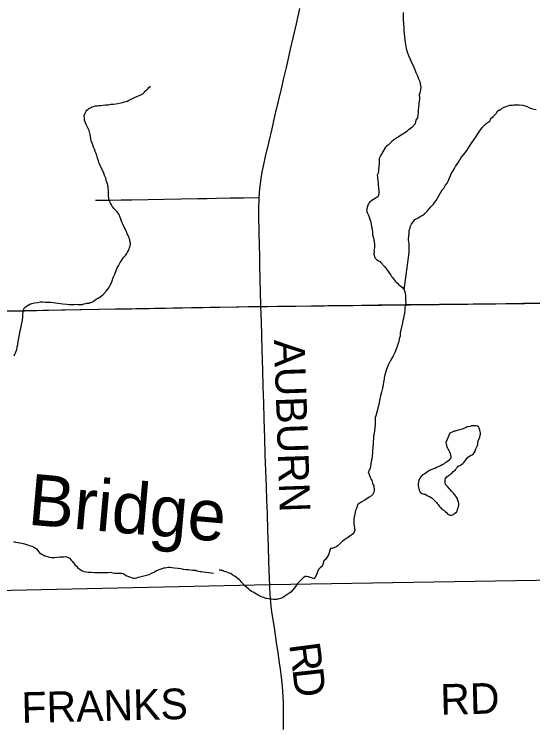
# Model space of a CAD drawing. Extents: x 103424 to 286016, y 38711 to 110967.
# Drawn here: x 131090 to 136194, y 42504 to 49490 of the extents above; entities that cross this region are included whole.
import ezdxf

# ---------------------------------------------------------------- set-up
doc = ezdxf.new("R2010")
doc.units = 0
for name, color, linetype in [('GM_X_Corporation', 7, 'Continuous'), ('GM_X_County_Road', 7, 'Continuous'), ('GM_X_County_Road_Text', 7, 'Continuous'), ('GM_X_Minor_Lake', 7, 'Continuous'), ('GM_X_Minor_River', 7, 'Continuous'), ('GM_X_Minor_River_Text', 7, 'Continuous'), ('GM_X_Rail_Line', 7, 'Continuous'), ('GM_X_Township_Road', 7, 'Continuous'), ('GM_X_Township_Road_Text', 7, 'Continuous')]:
    doc.layers.add(name, color=color, linetype=linetype)

msp = doc.modelspace()

# ---------------------------------------------------------------- linework, layer by layer
at = {"layer": 'GM_X_Corporation'}
msp.add_lwpolyline([(149451.3, 44180.8), (147524, 44122.7), (147511.7, 44122.4), (144100.1, 44042.4), (133604.6, 43873.3), (130307.3, 43800.5), (126993.8, 43728), (121865.1, 43580.2), (119934.2, 43543), (119908.2, 46302.1), (119859.8, 51426.6), (119800.4, 57496.9), (119747.3, 63220.6), (119711.4, 67089.1)], dxfattribs=at)
msp.add_lwpolyline([(119963.5, 38711.2), (149532.9, 38711.2), (149528, 39851), (149476.1, 42604.7), (149451.3, 44180.8), (147524, 44122.7), (147511.7, 44122.4), (144100.1, 44042.4), (133604.6, 43873.3), (130307.3, 43800.5), (126993.8, 43728), (121865.1, 43580.2), (119934.2, 43543)], close=True, dxfattribs=at)
at = {"layer": 'GM_X_County_Road'}
msp.add_line((133606, 43848.9), (133605.4, 43865.1), dxfattribs=at)
for points in [[(133605.4, 43865.1), (133602.9, 43935.6), (133600.1, 44019.2), (133597.3, 44102.8), (133592.3, 44255.6), (133587.2, 44408.3), (133581.2, 44573.3), (133576.3, 44704.8), (133571.5, 44836.4), (133566, 44993.3), (133560.5, 45150.3), (133555.8, 45315.3), (133553, 45411), (133550.3, 45506.8), (133545.4, 45663.7), (133540.5, 45820.7), (133536, 45985.7), (133533.3, 46084.5), (133530.6, 46183.4), (133526.6, 46323.8), (133522.6, 46464.2), (133516.4, 46612.9), (133513.3, 46769.8), (133511.3, 46864.8), (133508, 47029.8), (133506.3, 47118.5), (133504.5, 47207.2), (133501.7, 47352.2), (133499, 47497.2), (133497.7, 47566.6), (133500.1, 47685.3), (133508.9, 47775.1), (133516.9, 47844.9), (133524.4, 47894.8), (133533.4, 47950.4), (133546.1, 48011.3), (133563.3, 48087.5), (133599.2, 48237.8), (133627.7, 48362), (133656.1, 48486.1), (133687.9, 48620.7), (133719.7, 48755.3), (133744.2, 48859.5), (133768.8, 48963.7), (133789.4, 49054.1), (133810.1, 49144.5), (133838.6, 49269), (133867.1, 49393.6), (133901.1, 49544.9)], [(131025, 46567.4), (131190, 46570.3), (131308.7, 46572.4), (131427.3, 46574.4), (131590.3, 46577.9), (131753.3, 46581.4), (131918.3, 46584.5), (132083.4, 46587.6), (132248.4, 46590.7), (132413.4, 46593.8), (132578.5, 46596.9), (132743.5, 46600), (132845.1, 46601.9), (132946.7, 46603.8), (133111.8, 46606.4), (133276.8, 46609.1), (133396.6, 46611), (133516.4, 46612.9)], [(133516.4, 46612.9), (133681.5, 46614.9), (133846.6, 46617), (134011.6, 46619), (134176.7, 46621.1), (134341.8, 46623.1), (134506.8, 46625.1), (134671.9, 46627.2), (134809.4, 46628.9), (134946.8, 46630.6), (135111.9, 46632.4), (135277, 46634.3), (135442, 46636.1), (135607.1, 46638), (135767.8, 46639.8), (135928.6, 46641.7), (136093.6, 46644.9), (136258.6, 46648.2)], [(133741.5, 42446.5), (133740.8, 42556.9), (133740.2, 42667.3), (133738.9, 42721.6), (133733, 42821.9), (133729.1, 42874.3), (133723.2, 42933.3), (133716.6, 42988.3), (133709.4, 43043.2), (133700.9, 43102.9), (133686.4, 43204.1), (133671.9, 43305.4), (133651.2, 43450.5), (133632.9, 43566.9), (133625.6, 43610), (133619, 43660.4), (133614.6, 43699.1), (133611.9, 43739.7), (133609.6, 43775.6), (133606, 43848.9)]]:
    msp.add_lwpolyline(points, dxfattribs=at)
at = {"layer": 'GM_X_Minor_Lake'}
for points in [[(135462.2, 44686), (135455.7, 44702), (135449.2, 44724.1), (135436.7, 44744), (135424.2, 44759.9), (135413.8, 44773.8), (135403.4, 44785.7), (135393.1, 44795.5), (135380.7, 44809.4), (135372.4, 44819.3), (135357.9, 44835.2), (135343.5, 44849), (135335.1, 44860.9), (135330.7, 44879), (135330.3, 44895.1), (135332.1, 44907.3), (135335.9, 44919.5), (135347.7, 44933.9), (135365.6, 44948.4), (135377.6, 44954.7), (135387.4, 44965), (135399.4, 44975.4), (135409.2, 44987.7), (135421.2, 44994), (135433.1, 45004.4), (135440.9, 45016.6), (135452.8, 45029), (135460.7, 45039.3), (135476.7, 45045.7), (135492.6, 45058.1), (135504.5, 45066.5), (135514.4, 45076.8), (135528.2, 45093.2), (135538.1, 45105.6), (135549.8, 45124), (135563.7, 45136.4), (135579.7, 45144.8), (135595.7, 45151.2), (135605.7, 45157.5), (135617.5, 45171.9), (135627.2, 45188.3), (135634.8, 45210.6), (135644.5, 45231), (135650.3, 45243.3), (135652.1, 45253.4), (135651.8, 45267.5), (135655.4, 45289.8), (135672.8, 45324.5), (135676.4, 45344.8), (135678.2, 45354.9), (135678, 45367), (135673.4, 45393.2), (135666.9, 45413.2), (135658.5, 45427.2), (135648.3, 45433), (135636.1, 45436.8), (135623.9, 45436.5), (135607.8, 45436.1), (135591.6, 45435.8), (135577.6, 45431.4), (135559.4, 45429), (135549.4, 45426.8), (135537.4, 45420.5), (135521.3, 45414.1), (135499.3, 45405.5), (135475.2, 45396.9), (135449.1, 45390.3), (135431, 45385.9), (135418.9, 45383.6), (135406.9, 45377.3), (135376.9, 45364.5)], [(135376.9, 45364.5), (135338.4, 45272.8), (135340.7, 45258.7), (135345.1, 45244.7), (135349.5, 45228.6), (135355.8, 45216.7), (135360.1, 45204.7), (135366.4, 45194.7), (135372.7, 45180.7), (135379.1, 45164.7), (135383.5, 45150.7), (135385.8, 45136.6), (135386.2, 45120.4), (135378.3, 45108.2), (135366.5, 45095.8), (135354.5, 45087.4), (135344.6, 45081.2), (135334.6, 45074.9), (135320.7, 45062.5), (135302.7, 45052), (135286.7, 45043.6), (135274.7, 45039.3), (135256.7, 45030.8), (135246.7, 45026.6), (135228.7, 45018.1), (135208.6, 45009.6), (135190.6, 45003.1), (135176.5, 44998.8), (135156.6, 44984.2), (135144.7, 44975.9), (135130.8, 44965.5), (135116.8, 44959.1), (135104.8, 44950.8), (135091, 44936.3), (135081.2, 44922), (135075.4, 44909.8), (135071.6, 44897.6), (135069.9, 44883.4), (135066.2, 44867.2), (135066.5, 44851), (135068.9, 44832.9), (135071.2, 44820.9), (135075.6, 44804.8), (135086.1, 44784.8), (135098.5, 44775), (135110.7, 44769.2), (135124.9, 44765.5), (135135.1, 44763.7), (135151.4, 44756), (135161.7, 44748.1), (135176, 44740.4), (135192.3, 44732.6), (135202.6, 44726.8), (135214.9, 44715), (135245.9, 44683.3), (135254.2, 44673.4), (135262.6, 44661.5), (135273, 44647.6), (135285.4, 44633.7), (135299.9, 44617.9), (135318.3, 44606.2), (135330.7, 44594.3), (135343.1, 44582.5), (135355.4, 44572.6), (135365.7, 44564.8), (135380, 44559), (135394.2, 44557.3), (135414.2, 44565.9), (135428.1, 44576.2), (135444, 44588.7), (135449.9, 44598.9), (135453.6, 44611.1), (135457.4, 44625.3), (135461.1, 44639.5), (135464.8, 44655.8), (135464.5, 44671.9), (135462.2, 44686)]]:
    msp.add_lwpolyline(points, dxfattribs=at)
at = {"layer": 'GM_X_Minor_River'}
for points in [[(134918.2, 49505.1), (134918.8, 49480.9), (134917.2, 49460.6), (134917.5, 49446.5)], [(134917.5, 49446.5), (134917.9, 49426.3), (134920.4, 49406.2), (134920.8, 49386), (134923.3, 49363.9), (134925.9, 49335.7), (134928.7, 49299.4), (134931.5, 49263.1), (134936.7, 49210.7), (134943.6, 49170.5), (134948, 49152.4), (134956.8, 49118.3), (134971.8, 49082.3), (134986.7, 49046.3), (135001.5, 49014.3), (135016.3, 48984.4), (135031.1, 48952.4), (135044, 48916.3), (135058.9, 48882.3), (135069.6, 48854.3), (135082.3, 48828.3), (135091.7, 48766), (135080.8, 48711.2), (135077, 48701), (135079.9, 48658.7), (135071, 48604), (135067.6, 48573.7), (135064.1, 48545.3), (135064.6, 48521.1), (135059.7, 48470.5), (135044, 48448), (135034.7, 48409.4), (135003.1, 48374.4), (134977.3, 48355.7), (134967.2, 48351.4), (134961.5, 48337.2), (134935.6, 48320.5), (134913.6, 48307.9), (134897.6, 48299.5), (134881.7, 48289), (134867.7, 48278.6), (134853.7, 48272.3), (134841.8, 48261.9), (134823.9, 48249.4), (134806, 48234.9), (134788.2, 48218.3), (134770.4, 48201.8), (134754.5, 48189.4), (134744.5, 48181.1), (134697.7, 48101.3), (134688.1, 48080.9), (134682.2, 48070.7), (134680.5, 48058.5), (134682.7, 48048.5), (134683.3, 48020.3), (134673.2, 47925.2), (134663.6, 47904.8), (134664.1, 47880.5), (134668.8, 47846.3), (134671.3, 47828.2), (134671.7, 47806), (134674.1, 47787.9), (134676.5, 47773.8), (134677, 47749.6), (134679.7, 47717.4), (134670.1, 47692.9), (134618.2, 47661.5), (134606.3, 47653.2), (134594.4, 47644.9), (134584.5, 47632.5), (134576.7, 47620.3), (134568.8, 47610), (134563.2, 47587.7), (134559.5, 47571.4), (134555.8, 47559.2), (134564.3, 47537.2), (134572.8, 47519.2), (134581.2, 47501.2), (134587.7, 47483.2), (134594.2, 47463.2), (134598.7, 47443.1), (134603.2, 47421), (134605.6, 47402.9), (134610.1, 47380.8), (134612.5, 47364.7), (134614.8, 47350.6), (134617.4, 47322.4), (134622, 47298.2), (134628.7, 47268.1), (134633.3, 47244), (134635.6, 47229.9), (134635.8, 47217.8), (134636.1, 47207.7), (134634.3, 47193.5), (134632.8, 47173.3), (134631, 47159.1), (134631.3, 47149.1), (134629.7, 47126.8), (134632, 47116.8), (134636.3, 47102.7), (134642.7, 47088.7)], [(131782.6, 48447.2), (131780.4, 48457.3), (131780.2, 48467.4), (131779.9, 48487.6), (131781.7, 48499.8), (131785.5, 48509.9), (131791.4, 48522.1), (131799.3, 48534.4), (131805.1, 48544.6), (131817.1, 48554.9), (131827, 48563.1), (131839, 48569.4), (131849, 48573.6), (131869.1, 48582), (131885.2, 48586.3), (131905.3, 48588.6), (131921.4, 48590.9), (131941.6, 48591.2), (131961.7, 48593.6), (131987.9, 48598.1), (132014.1, 48598.5), (132040.2, 48603), (132064.4, 48605.4), (132088.6, 48607.8), (132110.7, 48612.2), (132138.9, 48616.7), (132157, 48621), (132175.1, 48625.4), (132191.1, 48629.7), (132203.2, 48633.9), (132217.2, 48642.2), (132233.2, 48650.6), (132253.2, 48659), (132273.2, 48669.4), (132341.3, 48700.8), (132355.3, 48707.1), (132367.2, 48717.4), (132383.1, 48733.8), (132393.1, 48742.1), (132404.9, 48756.4), (132414.8, 48766.7), (132426.7, 48779), (132432.7, 48785.1)], [(134928.3, 46776), (134977, 47144.5), (134978, 47188.9), (134977.2, 47227.2), (134972.6, 47253.4), (134970.2, 47269.5), (134972, 47281.6), (134973.7, 47297.8), (134975.3, 47314), (134977.2, 47324.1), (134976.9, 47334.2), (134976.7, 47346.3), (134978.3, 47364.5), (134982.1, 47376.7), (134985.9, 47386.9), (134987.7, 47397), (134993.5, 47409.3), (135001.3, 47423.6), (135007.1, 47433.8), (135018.9, 47450.2), (135032.7, 47468.7), (135064.7, 47483.5), (135090.6, 47500.2), (135112.6, 47512.8), (135126.5, 47523.2), (135142.3, 47537.7), (135158.2, 47554.2), (135173.9, 47574.7), (135191.7, 47593.3), (135203.5, 47605.6), (135215.4, 47618), (135227.2, 47634.4), (135242.9, 47656.9), (135254.5, 47677.4), (135270.2, 47701.9), (135285.7, 47730.5), (135303.3, 47759.2), (135321, 47781.8), (135334.6, 47806.3), (135350.4, 47826.8), (135360.1, 47845.2), (135390.8, 47918.5), (135406.5, 47943.1), (135422.1, 47969.7), (135433.8, 47990.1), (135445.5, 48010.6), (135461.2, 48033.1), (135474.8, 48055.6), (135490.5, 48078.2), (135510.2, 48102.8), (135529.9, 48125.5), (135545.6, 48148), (135561.2, 48172.6), (135584.7, 48209.4), (135598.4, 48229.9), (135614, 48254.5), (135629.8, 48275), (135645.4, 48301.6), (135667, 48332.3), (135694.4, 48373.3), (135733.9, 48412.5), (135763.8, 48433.3), (135775.8, 48439.7), (135777.4, 48459.9), (135803.2, 48482.7), (135823, 48501.3), (135832.8, 48513.6), (135846.5, 48534.1), (135864.5, 48546.6), (135874.5, 48548.8), (135892.4, 48563.3), (135912.3, 48575.9), (135932.4, 48582.4), (135948.4, 48588.8), (135968.5, 48595.3), (135992.8, 48595.8), (136008.9, 48598.2), (136019, 48598.4), (136033.1, 48598.7), (136043.2, 48598.9), (136059.4, 48597.2), (136095.9, 48594), (136106, 48592.2), (136120.2, 48588.5), (136138.6, 48580.8), (136163.1, 48567.2), (136191.6, 48559.7), (136226.1, 48552.4)], [(131847.1, 46652.5), (131859.1, 46658.8), (131871.1, 46665.1), (131883.1, 46673.3), (131895, 46683.6), (131911.1, 46692), (131921, 46698.2), (131937, 46706.5), (131949, 46716.8), (131966.9, 46731.3), (131998.6, 46766.1), (132008.4, 46780.4), (132020.3, 46796.8), (132032, 46817.2), (132043.8, 46837.6), (132055.5, 46864), (132065, 46898.5), (132080.6, 46931.1), (132092.1, 46965.6), (132103.7, 46992.1), (132115.5, 47012.5), (132125.3, 47030.8), (132133.1, 47045.1), (132143, 47059.4), (132152.8, 47073.7), (132162.6, 47090), (132176.5, 47104.4), (132186.5, 47112.6), (132192.4, 47122.8), (132198.2, 47135), (132206.1, 47147.3), (132213.9, 47163.6), (132219.6, 47179.8), (132225.5, 47194), (132231.3, 47206.3), (132232.8, 47234.6), (132228.4, 47256.7), (132226.2, 47268.8), (132221.9, 47284.9), (132217.7, 47296.9), (132211.4, 47311), (132203, 47327), (132194.6, 47347.1), (132163.2, 47415.2), (132150.7, 47437.2), (132142.3, 47461.3), (132135.9, 47481.4), (132129.5, 47499.5), (132125.3, 47511.6), (132121.1, 47521.6), (132110.7, 47535.6), (132104.5, 47545.6), (132094.3, 47555.5), (132084, 47563.4), (132071.7, 47575.3), (132063.4, 47587.3), (132055.2, 47597.3), (132049, 47607.3), (132042.7, 47619.3), (132036.5, 47629.3), (132030.2, 47643.3), (132026, 47655.4), (132021.7, 47667.4), (132019.5, 47681.5), (132019.3, 47693.6), (132016.9, 47713.8), (132016.6, 47730), (132016.4, 47744.1), (132016.2, 47756.2), (132016, 47770.3), (132015.8, 47782.5), (132013.6, 47792.5), (132011.3, 47804.6), (132007, 47820.7), (132002.7, 47836.8), (131996.4, 47852.8), (131990, 47875), (131979.4, 47903.1), (131971, 47925.1), (131960.5, 47947.2), (131950, 47971.3), (131939.5, 47997.4), (131927, 48021.4), (131918.5, 48047.5), (131907.9, 48073.6), (131901.5, 48097.7), (131895.1, 48117.8), (131886.7, 48137.9), (131880.2, 48162), (131869.8, 48182), (131863.4, 48202.1), (131857, 48220.2), (131846.5, 48244.3), (131844.2, 48262.4), (131837.4, 48306.8), (131826.7, 48345), (131812, 48377), (131799.5, 48403.1), (131791.1, 48421.1), (131784.8, 48437.2), (131782.6, 48447.2)], [(134642.7, 47088.7), (134659.2, 47070.9), (134675.5, 47063.2), (134687.8, 47057.4), (134696.1, 47047.5), (134737.4, 47004), (134745.8, 46992.1), (134754.2, 46978.1), (134772.9, 46952.3), (134781.2, 46942.4), (134787.5, 46932.4), (134795.8, 46920.5), (134804.2, 46908.5), (134814.5, 46896.7), (134820.8, 46886.7), (134829.1, 46874.8), (134839.5, 46862.9), (134849.9, 46851), (134862.2, 46841.2), (134872.6, 46829.3), (134882.8, 46821.4), (134897.2, 46809.6), (134911.6, 46797.8), (134917.9, 46787.9), (134928.3, 46776), (134939, 46745.9), (134939.5, 46721.7), (134941.9, 46705.6), (134942.4, 46683.4), (134942.7, 46669.3), (134943, 46653.2), (134941.4, 46632.9), (134937.8, 46616.7), (134936, 46602.5), (134934.5, 46580.3), (134931.1, 46547.9), (134925.7, 46517.5), (134920.1, 46495.2), (134914.5, 46474.9), (134911, 46452.6), (134896.3, 46383.7), (134892.6, 46365.4), (134888.9, 46351.2), (134887.5, 46320.9), (134880, 46292.5), (134874.6, 46264.1), (134866.9, 46245.7), (134863.2, 46229.5), (134853.6, 46203.1), (134840.3, 46164.4), (134817, 46121.5), (134793.6, 46080.6), (134774.3, 46039.8), (134758.9, 46001.1), (134747.4, 45972.6), (134738, 45940.1), (134734.3, 45923.9), (134732.6, 45909.7), (134730.9, 45895.5), (134727.1, 45883.4), (134723.4, 45867.1), (134719.8, 45844.8), (134714.6, 45808.4), (134705.3, 45769.8), (134696, 45733.3), (134688.5, 45704.9), (134683.3, 45664.4), (134672.1, 45619.7), (134659, 45573), (134649.6, 45536.5), (134644, 45518.2), (134642.6, 45487.9), (134641.3, 45453.5), (134638.1, 45417.1), (134634.7, 45386.7), (134631.2, 45360.4), (134627.6, 45338.1), (134626.1, 45313.9), (134622.8, 45279.5), (134621.3, 45257.2), (134619.7, 45235), (134618, 45218.8), (134616.4, 45200.6), (134615, 45174.3), (134613.6, 45142), (134610.3, 45109.6), (134604.7, 45087.3), (134592.1, 45016.4), (134580.4, 44993.9), (134574.6, 44983.7), (134578.9, 44969.6), (134585.4, 44949.6), (134593.9, 44931.6), (134600.2, 44917.6), (134604.5, 44907.6), (134608.8, 44897.6), (134613.1, 44885.6), (134617.4, 44871.6), (134623.8, 44857.6), (134630.1, 44845.6), (134633, 44805.3)], [(131089.2, 46125), (131097, 46141.3), (131102.8, 46155.5), (131108.6, 46171.8), (131114.3, 46190.1), (131120, 46214.4), (131125.6, 46238.7), (131129.2, 46267.1), (131136.7, 46299.5), (131142.2, 46331.9), (131147.5, 46376.5), (131157, 46413), (131164.5, 46449.5), (131170, 46477.8), (131173.6, 46508.2), (131175.1, 46536.5), (131176.8, 46556.7), (131176.6, 46568.8), (131188.2, 46597.3), (131202.1, 46609.7), (131216.1, 46620), (131242, 46636.6), (131264.1, 46643), (131290.3, 46647.5), (131318.5, 46652), (131348.6, 46656.5), (131372.9, 46656.9), (131393.1, 46655.2), (131415.3, 46653.5), (131449.6, 46654.1), (131496.1, 46648.8), (131520.4, 46645.2), (131566.9, 46639.9), (131607.3, 46634.5), (131629.6, 46630.8), (131649.7, 46631.1), (131665.9, 46631.4), (131684, 46631.7), (131700.1, 46634), (131714.3, 46632.2), (131726.4, 46632.4), (131738.5, 46632.6), (131750.6, 46632.8), (131760.7, 46632.9), (131774.7, 46637.2), (131794.9, 46641.6), (131804.9, 46643.8), (131823, 46646.1), (131835.1, 46650.3), (131847.1, 46652.5)], [(134633, 44805.3), (134629.4, 44783), (134623.6, 44770.8), (134617.8, 44756.5), (134607.9, 44748.2), (134584, 44733.5), (134540.1, 44706.3), (134506.2, 44685.4), (134480.3, 44668.7), (134468.3, 44662.4), (134464.7, 44642.1), (134455.1, 44617.7), (134447.3, 44603.4), (134434.5, 44538.5), (134432.7, 44528.4), (134433, 44514.3), (134433.5, 44492), (134433.9, 44475.9), (134436.4, 44453.8), (134439, 44425.5), (134441.3, 44411.5), (134429.9, 44378.9), (134394.1, 44351.9), (134370.2, 44335.2), (134356.2, 44328.9), (134340.3, 44316.4), (134326.3, 44306), (134316.4, 44297.7), (134304.5, 44285.3), (134294.6, 44277), (134276.8, 44258.5), (134264.9, 44250.2), (134252.9, 44243.8), (134236.9, 44237.4), (134216.8, 44230.9), (134202.6, 44230.6), (134198.9, 44218.4), (134183.8, 44167.6), (134156.4, 44124.6), (134136.5, 44108.1), (134127.2, 44071.5), (134119.4, 44057.2), (134099.6, 44038.6), (134085.8, 44024.2), (134078.1, 44007.9), (134072.4, 43989.6), (134064.7, 43971.2), (134053.1, 43946.7), (134039.3, 43930.3), (134018.8, 43942), (134002.6, 43945.7), (133988.4, 43949.4), (133978.2, 43951.2), (133968.1, 43953), (133953.9, 43952.7), (133943.9, 43948.4), (133933.9, 43942.1), (133924.1, 43929.8), (133908.3, 43913.3), (133890.5, 43896.8), (133876.6, 43884.4), (133857, 43855.7), (133833.4, 43822.9), (133811.7, 43798.2), (133793.8, 43785.7), (133783.8, 43779.4), (133734, 43746), (133722, 43741.7), (133712, 43737.4), (133695.8, 43735.1), (133683.8, 43730.8), (133673.8, 43728.5), (133663.6, 43728.3), (133651.5, 43728.1), (133639.4, 43727.8), (133625.2, 43729.5), (133613.1, 43731.3), (133596.8, 43732.9), (133580.6, 43736.6), (133566.4, 43738.3), (133546.1, 43746), (133529.8, 43751.7), (133511.4, 43761.4), (133490.9, 43771), (133474.6, 43778.7), (133458.2, 43788.5), (133441.9, 43798.2), (133425.5, 43807.9), (133411.1, 43817.7), (133394.7, 43831.5), (133378.2, 43845.3), (133363.8, 43859.1), (133351.4, 43868.9), (133343.1, 43880.8), (133334.8, 43890.8), (133324.5, 43900.6), (133316.2, 43910.5), (133305.8, 43920.4), (133293.5, 43932.3), (133279.1, 43944.1), (133264.7, 43953.8)], [(131083.6, 44298.8), (131103.9, 44293), (131128.2, 44289.4), (131176.8, 44278.1), (131191, 44274.3), (131209.2, 44268.5), (131229.5, 44262.8), (131247.8, 44257), (131264, 44251.2), (131280.3, 44245.4), (131294.6, 44235.6), (131308.8, 44225.7), (131323.2, 44209.8), (131329.4, 44199.8), (131339.8, 44187.8), (131356.1, 44176), (131374.4, 44166.2), (131390.7, 44158.3), (131406.9, 44152.6), (131423.1, 44148.8), (131439.4, 44143), (131457.6, 44141.3), (131487.8, 44141.8), (131514, 44144.2), (131538.2, 44148.6), (131558.3, 44149), (131576.5, 44149.3), (131590.6, 44149.5), (131602.8, 44147.7), (131614.9, 44145.9), (131633.3, 44134), (131651.7, 44116.2), (131660, 44106.2), (131672.4, 44088.2), (131680.6, 44078.3), (131690.9, 44066.3), (131703.2, 44054.4), (131715.6, 44040.4), (131729.9, 44028.5), (131744.2, 44018.7), (131758.4, 44010.8), (131774.7, 44003), (131799, 43999.4), (131821.2, 43995.7), (131847.5, 43996.1), (131879.8, 43994.6), (131906, 43993.1), (131928.2, 43993.4), (131948.4, 43993.8), (132010.9, 43994.8), (132033.1, 43995.1), (132059.5, 43989.5), (132077.6, 43987.8), (132095.8, 43986.1)], [(132095.8, 43986.1), (132114, 43986.4), (132132.1, 43986.7), (132146.3, 43986.9), (132160.5, 43983.1), (132180.8, 43971.3), (132197.1, 43961.5), (132213.4, 43953.7), (132233.7, 43947.9), (132249.9, 43942.1), (132264.1, 43938.3), (132280.3, 43938.6), (132296.4, 43940.9), (132314.4, 43947.2), (132340.6, 43953.7), (132364.7, 43960.2), (132390.8, 43966.7), (132416.9, 43975.2), (132440.9, 43985.7), (132466.9, 43998.2), (132484.9, 44010.6), (132508.9, 44021.1), (132527, 44027.5), (132545, 44033.8), (132561.1, 44038.1), (132575.2, 44040.4), (132587.3, 44042.6), (132605.4, 44044.9), (132621.5, 44045.2), (132641.7, 44043.5), (132668, 44039.9), (132704.4, 44036.4), (132728.7, 44032.8), (132753, 44027.1), (132779.3, 44023.5), (132801.5, 44021.9), (132823.8, 44018.2), (132846, 44016.5), (132866.2, 44014.9), (132876.3, 44015), (132888.5, 44011.2), (132918.9, 44003.6), (132931, 44001.8), (133051.9, 43986.5)], [(133264.7, 43953.8), (133252.4, 43961.7), (133242.2, 43967.5), (133227.8, 43977.3), (133217.6, 43983.1), (133205.4, 43986.9), (133193.1, 43992.7), (133183, 43996.5), (133172.8, 44000.3), (133160.6, 44004.1), (133150.4, 44007.9), (133140.2, 44011.7), (133126, 44013.4), (133115.9, 44015.2), (133105.7, 44017), (133107.7, 44017.1), (133105.7, 44017)]]:
    msp.add_lwpolyline(points, dxfattribs=at)
at = {"layer": 'GM_X_Rail_Line'}
msp.add_lwpolyline([(103423.7, 43097.6), (108679.4, 43247.4), (116958, 43465.4), (121815.2, 43564.4), (126929.9, 43718), (126994.3, 43782.4), (126944.8, 46442.1), (126989.3, 46496.6), (133017.7, 46606.6), (136395.4, 46646.5), (144375.8, 46798.7), (146504.9, 45437.9), (151249.2, 45325.6)], dxfattribs=at)
at = {"layer": 'GM_X_Township_Road'}
msp.add_lwpolyline([(131889.7, 47660.4), (132036, 47659), (132142.5, 47661), (132249, 47663.1), (132408.1, 47666.1), (132567.2, 47669.2), (132732.2, 47672.1), (132897.3, 47675), (132989.4, 47676.6), (133081.6, 47678.2), (133214.3, 47680.4), (133347, 47682.7), (133500.1, 47685.3)], dxfattribs=at)

# ---------------------------------------------------------------- texts
at = {"layer": 'GM_X_County_Road_Text'}
for s, height, rotation, p in [('AUBURN', 301.87, 271.94671, (133646, 46283.7)), ('R', 301.9, 277.5312, (133795.4, 43286.4)), ('D', 301.9, 276.25613, (133827.7, 43042.3))]:
    msp.add_text(s, height=height, rotation=rotation, dxfattribs=at).set_placement(p)
at = {"layer": 'GM_X_Minor_River_Text'}
msp.add_text('Bridge', height=503.43, rotation=354.97174, dxfattribs=at).set_placement((131214.6, 44465.7))
at = {"layer": 'GM_X_Township_Road_Text'}
for s, rotation, p in [('RD', 1.47741, (135286.9, 42591.9)), ('FRANKS', 1.39313, (131164.7, 42512.2))]:
    msp.add_text(s, height=301.87, rotation=rotation, dxfattribs=at).set_placement(p)

doc.saveas('drawing.dxf')
